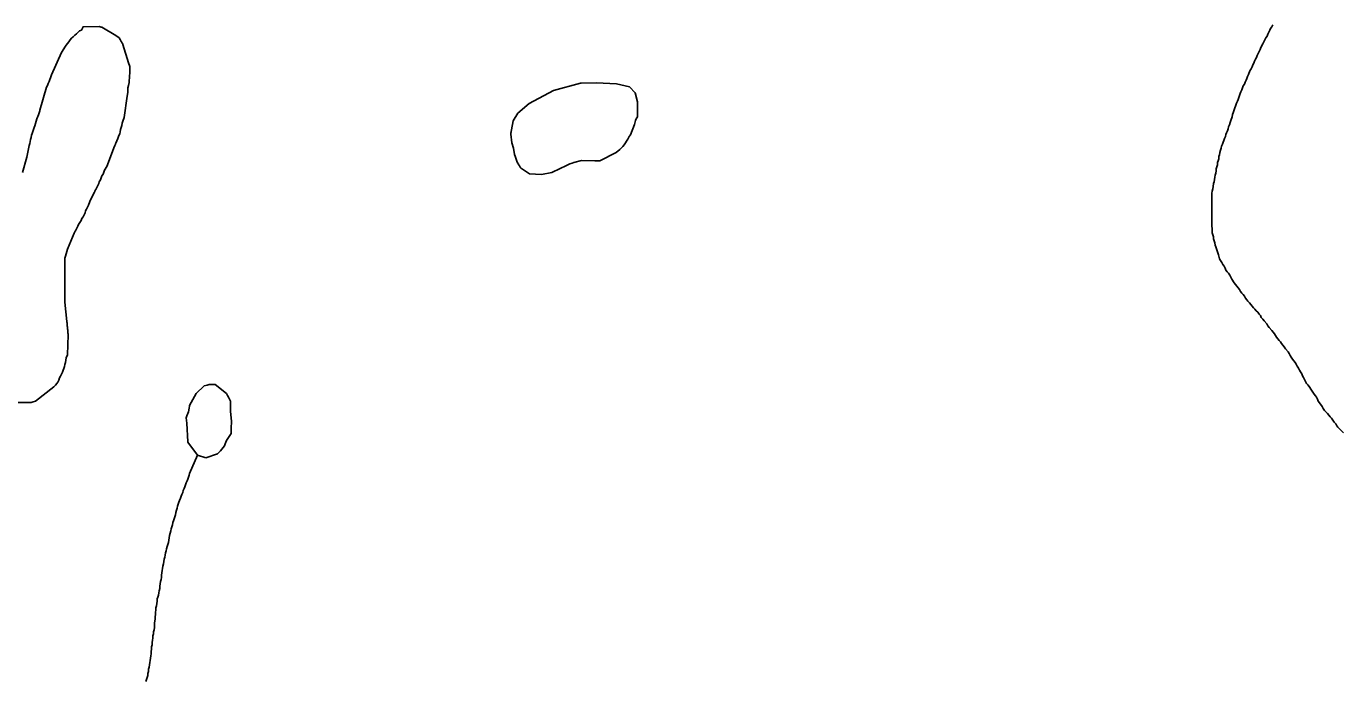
# Model space of a CAD drawing. Extents: x 785.9 to 812.4, y 7674.9 to 7703.1.
# Drawn here: x 797.356 to 800.707, y 7681.56 to 7683.222 of the extents above; entities that cross this region are included whole.
import ezdxf

# ---------------------------------------------------------------- set-up
doc = ezdxf.new("R2010")
doc.units = 0
doc.header["$LTSCALE"] = 0.04
doc.linetypes.add('LONG_DASHED', pattern=[7.5, 6, -1.5])
doc.layers.add('3', color=7, linetype='LONG_DASHED', lineweight=25)
doc.layers.add('7', color=7, linetype='Continuous', lineweight=25)

msp = doc.modelspace()

# ---------------------------------------------------------------- linework, layer by layer
at = {"layer": '3'}
msp.add_line((798.6968, 7683.0593), (798.6349, 7683.0261), dxfattribs=at)
for points in [[(797.3904, 7683.0095), (797.4074, 7683.0674), (797.4098, 7683.0722), (797.4114, 7683.0771), (797.4139, 7683.0819), (797.4155, 7683.0868), (797.4171, 7683.0916), (797.4195, 7683.0965), (797.4203, 7683.0989), (797.4454, 7683.1556), (797.4511, 7683.1653), (797.4543, 7683.1693), (797.4576, 7683.1742), (797.4608, 7683.179), (797.464, 7683.1831), (797.4673, 7683.1879), (797.4713, 7683.192), (797.4754, 7683.196), (797.4794, 7683.2001), (797.4835, 7683.2033), (797.4875, 7683.2074), (797.4916, 7683.2106), (797.4964, 7683.213), (797.4996, 7683.2195), (797.4996, 7683.2211), (797.4996, 7683.2215), (797.5417, 7683.2219), (797.5466, 7683.2203), (797.5482, 7683.2203), (797.5838, 7683.1993), (797.5919, 7683.1928), (797.5951, 7683.1887), (797.5967, 7683.1855), (797.5975, 7683.1841), (797.5982, 7683.1826), (797.5989, 7683.1812), (797.5996, 7683.1797), (797.6004, 7683.1783), (797.6011, 7683.1768), (797.6013, 7683.1765), (797.6162, 7683.1297), (797.6194, 7683.12), (797.6194, 7683.1143), (797.6194, 7683.1086), (797.6194, 7683.103), (797.6186, 7683.0965), (797.6186, 7683.0908), (797.6178, 7683.0852), (797.6178, 7683.0795), (797.6162, 7683.0722), (797.6145, 7683.0658), (797.6145, 7683.0601), (797.6145, 7683.0544), (797.6129, 7683.0447), (797.6048, 7682.9905), (797.6016, 7682.9808), (797.6, 7682.9759), (797.5992, 7682.9703), (797.5976, 7682.9654), (797.5959, 7682.9598), (797.5951, 7682.9541), (797.5935, 7682.9492), (797.5911, 7682.9444), (797.5886, 7682.9371), (797.5838, 7682.925), (797.5832, 7682.9235), (797.5826, 7682.922), (797.582, 7682.9205), (797.5814, 7682.919), (797.5808, 7682.9175), (797.5806, 7682.9171), (797.5611, 7682.8659), (797.5547, 7682.8562), (797.553, 7682.8513), (797.5514, 7682.8465), (797.5482, 7682.8416), (797.5466, 7682.8368), (797.545, 7682.8319), (797.5417, 7682.8271), (797.5401, 7682.8222), (797.5377, 7682.8173), (797.5352, 7682.8125), (797.5328, 7682.8076), (797.5321, 7682.8062), (797.5314, 7682.8047), (797.5306, 7682.8033), (797.5299, 7682.8018), (797.5292, 7682.8004), (797.5288, 7682.7997), (797.5174, 7682.7769), (797.5142, 7682.7672), (797.5118, 7682.7623), (797.5094, 7682.7575), (797.5069, 7682.7526), (797.5053, 7682.7478), (797.5029, 7682.7429), (797.5005, 7682.7381), (797.4972, 7682.7332), (797.4956, 7682.7283), (797.4924, 7682.7235), (797.4891, 7682.7186)], [(798.6349, 7683.0261), (798.6066, 7683.0018), (798.5947, 7682.982), (798.5904, 7682.9589), (798.5896, 7682.9549), (798.5892, 7682.9533), (798.5889, 7682.9517), (798.5886, 7682.9501), (798.5883, 7682.9486), (798.5882, 7682.9482), (798.5913, 7682.9262), (798.5952, 7682.912), (798.5977, 7682.8966), (798.5993, 7682.8918), (798.6009, 7682.8869), (798.6025, 7682.8821), (798.6049, 7682.8772), (798.609, 7682.8699), (798.6098, 7682.8685), (798.6106, 7682.8671), (798.6113, 7682.8657), (798.6121, 7682.8643), (798.6129, 7682.8629), (798.6131, 7682.8625), (798.6361, 7682.8472), (798.6669, 7682.8458), (798.6929, 7682.8501), (798.7142, 7682.861), (798.7287, 7682.8675), (798.7336, 7682.8699), (798.7384, 7682.8724), (798.7441, 7682.874), (798.749, 7682.8756), (798.768, 7682.8809), (798.8024, 7682.8805), (798.8145, 7682.8805), (798.8566, 7682.9015), (798.8655, 7682.9088), (798.8695, 7682.9128), (798.8736, 7682.9169), (798.8768, 7682.9209), (798.88, 7682.9258), (798.8825, 7682.9306), (798.8857, 7682.9355), (798.8889, 7682.9403), (798.8898, 7682.9417), (798.8907, 7682.943), (798.8916, 7682.9444), (798.8925, 7682.9457), (798.893, 7682.9464), (798.9027, 7682.9727), (798.9059, 7682.9824), (798.9076, 7682.9873), (798.9108, 7682.9921), (798.9108, 7682.9962), (798.9108, 7682.9978), (798.9108, 7682.9994), (798.9108, 7683.001), (798.9108, 7683.0026), (798.9108, 7683.0043), (798.9108, 7683.0059), (798.9108, 7683.0075), (798.9108, 7683.0091), (798.9108, 7683.0107), (798.9108, 7683.0124), (798.9108, 7683.014), (798.9108, 7683.0156), (798.9108, 7683.0172), (798.9108, 7683.0188), (798.9108, 7683.0204), (798.9108, 7683.0221), (798.9108, 7683.0237), (798.9108, 7683.0253), (798.9108, 7683.0269), (798.9108, 7683.0285), (798.9108, 7683.0302), (798.9047, 7683.0528), (798.8906, 7683.0682), (798.8571, 7683.0764), (798.8061, 7683.0783), (798.7676, 7683.078), (798.766, 7683.0782), (798.6968, 7683.0593)], [(797.3572, 7682.8892), (797.3572, 7682.8896), (797.3597, 7682.9023), (797.3629, 7682.9193), (797.3645, 7682.9242), (797.3661, 7682.929), (797.3669, 7682.9347), (797.3686, 7682.9395), (797.3694, 7682.9452), (797.371, 7682.95), (797.3742, 7682.9598), (797.3758, 7682.9646), (797.3775, 7682.9695), (797.3791, 7682.9751), (797.3831, 7682.9873), (797.3872, 7682.997), (797.3904, 7683.0075), (797.3904, 7683.0095)], [(797.3459, 7682.8505), (797.3572, 7682.8892), (797.3572, 7682.8892)], [(797.4891, 7682.7186), (797.4867, 7682.7138), (797.4843, 7682.7089), (797.4818, 7682.7041), (797.481, 7682.7025), (797.4803, 7682.701), (797.4796, 7682.6996), (797.4789, 7682.6981), (797.4781, 7682.6967), (797.478, 7682.6963), (797.4608, 7682.6555), (797.4576, 7682.6434), (797.4559, 7682.6377), (797.4543, 7682.6329), (797.4543, 7682.6288), (797.4543, 7682.6272), (797.4543, 7682.6256), (797.4543, 7682.624), (797.4543, 7682.6223), (797.4543, 7682.6207), (797.4543, 7682.6191), (797.4543, 7682.6175), (797.4543, 7682.6159), (797.4543, 7682.6143), (797.4543, 7682.6126), (797.4543, 7682.611), (797.4543, 7682.6094), (797.4543, 7682.6078), (797.4543, 7682.6062), (797.4543, 7682.6045), (797.4543, 7682.6029), (797.4543, 7682.6013), (797.4543, 7682.5997), (797.4543, 7682.5981), (797.4543, 7682.5965), (797.4543, 7682.5948), (797.4543, 7682.522), (797.4543, 7682.522), (797.4543, 7682.5204), (797.4592, 7682.471), (797.4592, 7682.471), (797.4593, 7682.4694), (797.4595, 7682.4678), (797.4597, 7682.4662), (797.4598, 7682.4646), (797.46, 7682.463), (797.4601, 7682.4614), (797.4603, 7682.4598), (797.4605, 7682.4582), (797.4606, 7682.4565), (797.4608, 7682.4549), (797.4609, 7682.4533), (797.4611, 7682.4517), (797.4612, 7682.4501), (797.4614, 7682.4485), (797.4616, 7682.4469), (797.4617, 7682.4453), (797.4619, 7682.4437), (797.462, 7682.442), (797.4622, 7682.4404), (797.4624, 7682.4388), (797.4625, 7682.4372), (797.4608, 7682.3869), (797.4576, 7682.3788), (797.4568, 7682.3731), (797.4559, 7682.3675), (797.4543, 7682.3618), (797.4527, 7682.3569), (797.4511, 7682.3521), (797.4495, 7682.3472), (797.4479, 7682.3424), (797.4454, 7682.3375), (797.443, 7682.3327), (797.4406, 7682.3278), (797.439, 7682.3222), (797.4365, 7682.3173), (797.4333, 7682.3133), (797.4301, 7682.3092), (797.426, 7682.3052), (797.3791, 7682.2687), (797.3734, 7682.2671), (797.3686, 7682.2655), (797.3686, 7682.2655), (797.32, 7682.2655)], [(797.7715, 7682.2574), (797.7877, 7682.2882), (797.7877, 7682.2882), (797.8087, 7682.3076), (797.816, 7682.3092), (797.8209, 7682.3108), (797.8249, 7682.3108), (797.8265, 7682.3108), (797.8282, 7682.3108), (797.8298, 7682.3108), (797.8314, 7682.3108), (797.833, 7682.3108), (797.8346, 7682.3108), (797.8362, 7682.3108), (797.8367, 7682.3108), (797.8654, 7682.2882), (797.8678, 7682.2833), (797.8702, 7682.2785), (797.8727, 7682.2736), (797.8751, 7682.2687), (797.8751, 7682.2631), (797.8751, 7682.2615), (797.8751, 7682.2598), (797.8751, 7682.2582), (797.8751, 7682.2566), (797.8751, 7682.255), (797.8751, 7682.2534), (797.8751, 7682.2518), (797.8751, 7682.2501), (797.8751, 7682.2485), (797.8751, 7682.2469), (797.8751, 7682.2453), (797.8751, 7682.2437), (797.8751, 7682.2429), (797.8775, 7682.217), (797.8767, 7682.2), (797.8767, 7682.1967), (797.8767, 7682.1951), (797.8767, 7682.1935), (797.8767, 7682.1919), (797.8767, 7682.1903), (797.8767, 7682.1886), (797.8767, 7682.187), (797.8767, 7682.1862), (797.8654, 7682.1684), (797.8621, 7682.1603), (797.8597, 7682.1555), (797.8565, 7682.1506), (797.8532, 7682.1466), (797.85, 7682.1425), (797.8492, 7682.1417), (797.848, 7682.1406), (797.8469, 7682.1394), (797.8458, 7682.1383), (797.8446, 7682.1371), (797.8435, 7682.136), (797.8423, 7682.1348), (797.842, 7682.1346), (797.8128, 7682.1247), (797.7917, 7682.1312), (797.7917, 7682.1312), (797.7667, 7682.1644), (797.7667, 7682.1652), (797.7643, 7682.2125), (797.7643, 7682.2125)], [(797.7643, 7682.2125), (797.7642, 7682.2129), (797.7626, 7682.2267), (797.7642, 7682.2315), (797.7683, 7682.2412), (797.7699, 7682.2509), (797.7715, 7682.2558), (797.7715, 7682.2574)]]:
    msp.add_lwpolyline(points, dxfattribs=at)
at = {"layer": '7'}
for points in [[(800.5266, 7683.226), (800.5242, 7683.2211), (800.521, 7683.2171), (800.5194, 7683.2122), (800.5169, 7683.2074), (800.5145, 7683.2025), (800.5121, 7683.1976), (800.5088, 7683.1928), (800.5064, 7683.1879), (800.504, 7683.1831), (800.5016, 7683.1782), (800.4967, 7683.1685), (800.4943, 7683.1637), (800.4919, 7683.158), (800.4894, 7683.1531), (800.487, 7683.1483), (800.4854, 7683.1434), (800.483, 7683.1386), (800.4805, 7683.1337), (800.4781, 7683.1289), (800.4757, 7683.124), (800.4741, 7683.1192), (800.4716, 7683.1143), (800.4684, 7683.1094), (800.4652, 7683.0997), (800.4627, 7683.0949), (800.4611, 7683.09), (800.4587, 7683.0852), (800.4563, 7683.0803), (800.4546, 7683.0755), (800.4514, 7683.0706), (800.4498, 7683.0658), (800.4482, 7683.0609), (800.4457, 7683.056), (800.4441, 7683.0512), (800.4417, 7683.0463), (800.4385, 7683.0366), (800.4368, 7683.0318), (800.4344, 7683.0269), (800.4328, 7683.0221), (800.4296, 7683.0124), (800.4279, 7683.0075), (800.4263, 7683.0026), (800.4239, 7682.9978), (800.4231, 7682.9921), (800.4198, 7682.9824), (800.4182, 7682.9776), (800.4166, 7682.9719), (800.4142, 7682.967), (800.4134, 7682.9614), (800.4118, 7682.9565), (800.4093, 7682.9517), (800.4077, 7682.9468), (800.4061, 7682.942), (800.4037, 7682.9371), (800.402, 7682.9322), (800.4004, 7682.9274), (800.3988, 7682.9225), (800.3964, 7682.9177), (800.3956, 7682.912), (800.3939, 7682.9072), (800.3923, 7682.9015), (800.3915, 7682.8958), (800.3899, 7682.891), (800.3891, 7682.8853), (800.3875, 7682.8805), (800.3859, 7682.8756), (800.3859, 7682.8699), (800.3826, 7682.8602), (800.3826, 7682.8546), (800.3818, 7682.8489), (800.3802, 7682.8441), (800.3794, 7682.8384), (800.3786, 7682.8327), (800.3778, 7682.8271), (800.3761, 7682.8222), (800.3753, 7682.8149), (800.3745, 7682.8093), (800.3729, 7682.8028), (800.3713, 7682.7979), (800.3713, 7682.7251), (800.3721, 7682.7194), (800.3721, 7682.7138), (800.3729, 7682.7081), (800.3729, 7682.6968), (800.3745, 7682.6919), (800.3761, 7682.6871), (800.3761, 7682.6814), (800.3778, 7682.6766)], [(800.3778, 7682.6766), (800.3794, 7682.6717), (800.3802, 7682.666), (800.3818, 7682.6612), (800.3834, 7682.6563), (800.385, 7682.6515), (800.3867, 7682.6458), (800.3883, 7682.641), (800.3915, 7682.6312), (800.3939, 7682.6264), (800.3972, 7682.6215), (800.3996, 7682.6167), (800.4029, 7682.6118), (800.4053, 7682.607), (800.4077, 7682.6021), (800.4109, 7682.5981), (800.4142, 7682.594), (800.4174, 7682.5892), (800.4198, 7682.5843), (800.4223, 7682.5795), (800.4287, 7682.5698), (800.432, 7682.5657), (800.4352, 7682.5617), (800.4385, 7682.5568), (800.4417, 7682.5528), (800.4449, 7682.5479), (800.4482, 7682.5439), (800.4514, 7682.5398), (800.4546, 7682.5358), (800.4571, 7682.5309), (800.4603, 7682.5269), (800.4635, 7682.5228), (800.4676, 7682.5188), (800.4741, 7682.5107), (800.4773, 7682.5066), (800.4813, 7682.5026), (800.4846, 7682.4985), (800.4886, 7682.4953), (800.4919, 7682.4905), (800.4951, 7682.4864), (800.4975, 7682.4816), (800.5016, 7682.4775), (800.5048, 7682.4735), (800.5113, 7682.4654), (800.5145, 7682.4605), (800.5177, 7682.4565), (800.5242, 7682.4484), (800.5275, 7682.4443), (800.5307, 7682.4403), (800.5339, 7682.4362), (800.5364, 7682.4314), (800.5428, 7682.4233), (800.5461, 7682.4193), (800.5493, 7682.4152), (800.5525, 7682.4112), (800.5558, 7682.4071), (800.559, 7682.4023), (800.5655, 7682.3942), (800.5687, 7682.3901), (800.5712, 7682.3853), (800.5736, 7682.3804), (800.5768, 7682.3756), (800.5801, 7682.3715), (800.5833, 7682.3667), (800.5865, 7682.3626), (800.589, 7682.3578), (800.5922, 7682.3529), (800.5946, 7682.348), (800.597, 7682.3432), (800.6003, 7682.3383), (800.6027, 7682.3335), (800.6051, 7682.3286), (800.6076, 7682.3238), (800.61, 7682.3189), (800.6124, 7682.3141), (800.6157, 7682.31), (800.6189, 7682.306), (800.6254, 7682.2963), (800.6286, 7682.2914), (800.6318, 7682.2866), (800.6351, 7682.2825), (800.6383, 7682.2785), (800.6407, 7682.2736), (800.6424, 7682.2687), (800.6456, 7682.2647), (800.6521, 7682.255), (800.6553, 7682.2501), (800.6585, 7682.2453), (800.6618, 7682.2412), (800.6658, 7682.2372), (800.6691, 7682.2331), (800.6723, 7682.2291), (800.6763, 7682.2251), (800.6796, 7682.2202), (800.6828, 7682.2153), (800.6869, 7682.2113), (800.6893, 7682.2064), (800.6925, 7682.2024), (800.6998, 7682.1951), (800.7067, 7682.1883), (800.707, 7682.188)], [(797.7917, 7682.1312), (797.7714, 7682.0848), (797.7699, 7682.0802), (797.7683, 7682.0754), (797.7667, 7682.0705), (797.765, 7682.0657), (797.7626, 7682.0608), (797.761, 7682.0559), (797.7594, 7682.0511), (797.7578, 7682.0462), (797.7553, 7682.0414), (797.7537, 7682.0365), (797.7513, 7682.0317), (797.7497, 7682.0268), (797.7481, 7682.022), (797.7456, 7682.0163), (797.744, 7682.0114), (797.7424, 7682.0066), (797.7408, 7682.0017), (797.74, 7681.9961), (797.7383, 7681.9912), (797.7367, 7681.9855), (797.7351, 7681.9799), (797.7335, 7681.9742)], [(797.7335, 7681.9742), (797.7319, 7681.9694), (797.7302, 7681.9645), (797.7286, 7681.9597), (797.7278, 7681.954), (797.7262, 7681.9491), (797.7246, 7681.9443), (797.7238, 7681.9386), (797.7222, 7681.933), (797.7205, 7681.9273), (797.7197, 7681.9208), (797.7181, 7681.9152), (797.7173, 7681.9095), (797.7157, 7681.9038), (797.7141, 7681.899), (797.7124, 7681.8933), (797.7116, 7681.8876), (797.71, 7681.8828), (797.7092, 7681.8771), (797.7084, 7681.8715), (797.7068, 7681.8666), (797.706, 7681.8609), (797.7052, 7681.8545), (797.7035, 7681.8488), (797.7027, 7681.8431), (797.7019, 7681.8375), (797.7011, 7681.8318), (797.6995, 7681.8261), (797.6995, 7681.8205), (797.6987, 7681.8148), (797.6971, 7681.81), (797.6963, 7681.8043), (797.6955, 7681.7978), (797.6955, 7681.7922), (797.6938, 7681.7865), (797.693, 7681.7808), (797.6922, 7681.7752), (797.6906, 7681.7703), (797.689, 7681.7655), (797.689, 7681.7598), (797.6882, 7681.7541), (797.6874, 7681.7477), (797.6857, 7681.7428), (797.6857, 7681.7371), (797.6849, 7681.7315), (797.6849, 7681.7258), (797.6841, 7681.7202), (797.6841, 7681.7145), (797.6825, 7681.7096), (797.6817, 7681.704), (797.6817, 7681.6926), (797.6809, 7681.687), (797.6793, 7681.6821), (797.6793, 7681.6765), (797.6777, 7681.6716), (797.6777, 7681.6659), (797.6768, 7681.6603), (797.676, 7681.6546), (797.676, 7681.6489), (797.6744, 7681.6433), (797.6744, 7681.6376), (797.6736, 7681.632), (797.6736, 7681.6263), (797.6728, 7681.6206), (797.672, 7681.615), (797.6712, 7681.6093), (797.6704, 7681.6036), (797.6696, 7681.598), (797.6688, 7681.5923), (797.6671, 7681.5866), (797.6671, 7681.581), (797.6655, 7681.5761), (797.6647, 7681.5705), (797.6631, 7681.5656), (797.6615, 7681.5607), (797.6599, 7681.5559)]]:
    msp.add_lwpolyline(points, dxfattribs=at)

doc.saveas('drawing.dxf')
